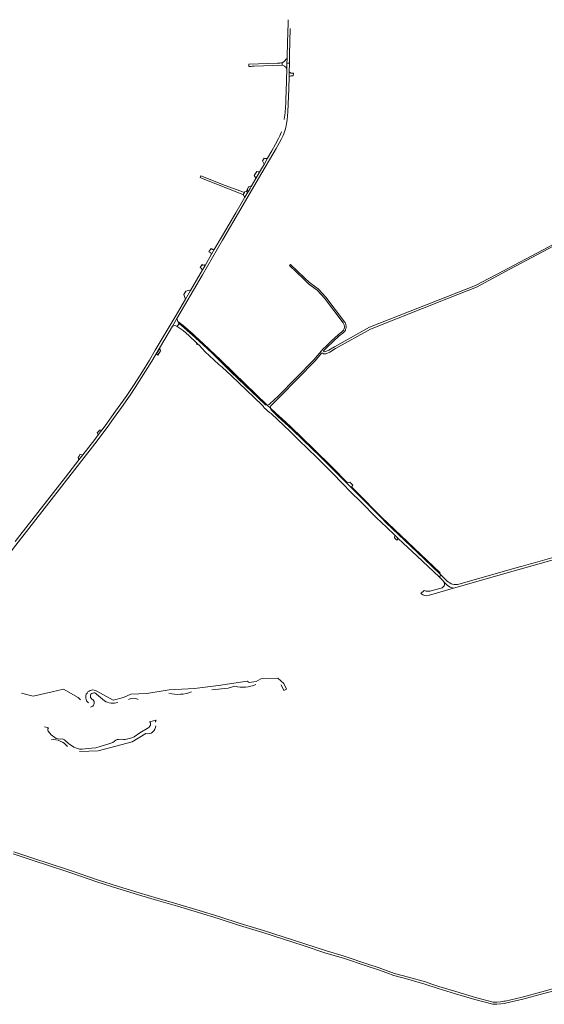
# Model space of a CAD drawing. Header units: metres. Extents: x 166325 to 190320, y 381923 to 404576.
# Tile 706 of 1056: x 176462 to 177172, y 392514 to 393848. Entities that reach past the tile are written whole.
import ezdxf

# ---------------------------------------------------------------- set-up
doc = ezdxf.new("R2010")
doc.units = ezdxf.units.M
for name, color, linetype, lineweight in [('B-WE-OG-WATER_BEEK-GV', 8, 'Continuous', 18), ('B-WE-VH-VERHARDING_ASFALT-GV', 8, 'Continuous', 18), ('B-WE-VH-VERHARDING_BETON-GV', 8, 'Continuous', 18), ('B-WE-VH-VERHARDING_BETONSTRAATSTEEN-GV', 8, 'Continuous', 18), ('B-WE-VH-VERHARDING_HALFVERHARDING-GV', 8, 'Continuous', 18), ('B-WE-VH-VERHARDING_STRAATBAKSTEEN-GV', 8, 'Continuous', 18)]:
    doc.layers.add(name, color=color, linetype=linetype, lineweight=lineweight)

msp = doc.modelspace()

# ---------------------------------------------------------------- linework, layer by layer
at = {"layer": 'B-WE-OG-WATER_BEEK-GV', "flags": 128}
for points in [[(176815.9, 392946.699), (176819.295, 392939.278), (176823.314, 392940.723), (176819.367, 392948.446), (176811.197, 392955.615), (176788.286, 392955.001), (176781.821, 392951.411), (176772.609, 392949.895), (176769.871, 392951.537), (176731.191, 392945.763), (176698.241, 392941.924), (176664.265, 392940.143), (176633.922, 392935.231), (176612.179, 392934.313), (176602.101, 392929.761), (176588.096, 392926.198), (176566.055, 392938.413)], [(176722.079, 392939.974), (176744.203, 392942.085), (176753.345, 392944.787)], [(176540.98, 392929.795), (176520.825, 392941.089), (176505.552, 392937.354), (176479.792, 392931.373), (176464.064, 392935.725)], [(176544.195, 392926.644), (176540.98, 392929.795)], [(176565.691, 392934.156), (176576.461, 392924.929)], [(176583.552, 392867.463), (176564.626, 392861.571), (176558.882, 392861.13), (176546.326, 392859.621), (176542.605, 392859.667), (176539.888, 392860.617), (176535.009, 392862.339), (176527.629, 392867.351), (176523.337, 392871.294), (176522.312, 392872.142), (176520.669, 392873.26), (176519.16, 392873.425), (176516.547, 392873.393), (176511.035, 392874.093), (176509.176, 392875.238), (176504.425, 392878.991), (176500.089, 392884.041), (176499.64, 392885.511), (176499.832, 392887.389), (176500.615, 392888.49), (176495.365, 392889.829)], [(176646.463, 392898.721), (176637.711, 392896.849), (176638.16, 392896.705), (176638.976, 392895.332), (176639.059, 392893.642), (176639.014, 392892.32), (176637.989, 392890.708), (176636.412, 392888.936), (176624.387, 392881.807), (176616.741, 392876.178), (176613.65, 392874.971), (176604.299, 392872.887), (176602.055, 392872.89), (176600.209, 392872.99), (176595.475, 392872.931), (176593.603, 392872.631), (176591.828, 392871.963), (176589.909, 392870.556), (176587.625, 392868.805), (176583.552, 392867.463)], [(176542.698, 392856.454), (176567.74, 392857.441), (176613.799, 392869.64), (176632.372, 392880.928)]]:
    msp.add_lwpolyline(points, dxfattribs=at)
at = {"layer": 'B-WE-OG-WATER_BEEK-GV'}
for points in [[(176753.345, 392944.787, 0.17660385), (176781.765, 392947.398)], [(176566.055, 392938.413, 0.93810768), (176554.682, 392922.347)], [(176560.539, 392926.871, -1.35135117), (176565.691, 392934.156)], [(176663.672, 392935.413, 0.15630964), (176694.566, 392937.342)], [(176557.58, 392916.748, 0.64318357), (176560.539, 392926.871)], [(176576.461, 392924.929, 0.19515182), (176594.652, 392922.895)], [(176608.974, 392926.781, -0.26209065), (176622.145, 392926.871)], [(176632.372, 392880.928, 0.49098612), (176646.073, 392891.301)], [(176645.571, 392896.155, -0.35994813), (176646.463, 392898.721)], [(176504.541, 392872.388, -0.26277928), (176526.343, 392863.195)]]:
    msp.add_lwpolyline(points, format="xyb", dxfattribs=at)
at = {"layer": 'B-WE-VH-VERHARDING_ASFALT-GV', "flags": 128}
for points in [[(176825.571, 393847.738), (176825.41, 393845.434), (176825.17, 393840.999), (176824.821, 393832.895), (176824.773, 393828.306), (176824.575, 393819.143), (176823.901, 393794.853), (176823.731, 393788.75), (176827.077, 393788.75), (176827.377, 393800.129), (176828.319, 393835.812)], [(176823.289, 393707.147), (176824.089, 393712.036), (176825.094, 393722.755), (176826.166, 393754.228), (176826.601, 393770.715), (176826.755, 393776.541), (176827.077, 393788.75), (176823.731, 393788.75), (176823.537, 393781.971), (176822.97, 393764.253), (176822.282, 393738.553), (176822.095, 393734.958), (176821.208, 393722.267), (176820.821, 393718.077), (176820.63, 393716.28), (176820.158, 393712.502)], [(176816.18, 393695.698), (176815.123, 393692.856), (176814.156, 393690.6), (176812.307, 393686.726), (176808.299, 393679.023), (176803.411, 393670.108), (176797.564, 393659.99), (176793.113, 393652.287), (176786.741, 393641.371), (176781.615, 393632.601), (176775.38, 393621.933), (176773.774, 393619.185), (176771.121, 393614.646), (176770.719, 393613.959), (176766.837, 393607.317), (176765.065, 393604.286), (176754.347, 393585.95)], [(176442.296, 393117.971), (176443.608, 393119.426), (176456.319, 393136.153), (176563.512, 393273.311), (176580.004, 393295.533), (176588.834, 393307.428), (176599.71, 393322.617), (176611.139, 393339.194), (176618.087, 393349.532), (176640.564, 393385.36), (176668.593, 393432.772), (176674.205, 393442.266), (176684.833, 393460.638), (176709.236, 393502.123), (176736.599, 393549.135), (176761.462, 393591.377), (176785.404, 393632.584), (176809.262, 393673.172), (176816.075, 393685.474)], [(176754.347, 393585.95), (176745.38, 393570.609), (176736.601, 393555.589), (176725.315, 393536.282), (176721.705, 393530.106), (176712.767, 393514.813), (176709.387, 393509.031), (176692.932, 393480.899), (176686.057, 393469.234), (176672.095, 393445.435), (176657.452, 393420.38), (176645.38, 393399.906), (176637.337, 393386.418), (176627.947, 393371.085), (176616.743, 393353.686), (176606.022, 393337.541), (176591.633, 393317.352), (176577.542, 393297.822), (176572.735, 393291.539), (176567.921, 393285.288), (176563.313, 393279.191), (176547.109, 393258.279), (176541.843, 393251.483), (176532.729, 393239.813), (176523.666, 393228.209), (176461.973, 393149.22), (176455.413, 393140.91)], [(176674.766, 393441.941), (176674.205, 393442.266), (176668.593, 393432.772), (176669.199, 393432.418)], [(176674.689, 393432.625), (176675.05, 393432.379), (176677.58, 393436.315), (176676.891, 393436.914), (176676.013, 393438.991), (176674.766, 393441.941)], [(177465.583, 393194.422), (177473.663, 393196.529), (177503.882, 393204.41), (177548.631, 393215.703), (177552.018, 393216.558), (177551.066, 393220.229), (177547.522, 393219.213), (177539.802, 393217), (177500.269, 393206.699), (177437.49, 393190.34), (177312.084, 393155.329), (177303.889, 393153.042), (177301.594, 393152.401), (177270.565, 393143.739), (177261.871, 393141.311), (177246.07, 393136.9), (177157.38, 393111.763), (177153.667, 393110.711), (177140.902, 393107.093), (177140.581, 393107.002), (177056.793, 393083.255)], [(177036.463, 393086.193), (177041.422, 393081.25), (177045, 393078.969), (177049.281, 393077.531), (177136.831, 393102.6), (177246.87, 393133.8), (177438.16, 393187.27), (177444.075, 393188.813), (177448.863, 393190.061), (177465.583, 393194.422)], [(177040.776, 393087.343), (177032.54, 393095.41), (177029.94, 393093), (177035.378, 393087.652)], [(177016.336, 393068.098), (177016.958, 393068.276), (177049.281, 393077.531)], [(177032.812, 393077.746), (177020.631, 393074.39)], [(177049.281, 393077.531), (177045, 393078.969), (177041.422, 393081.25), (177036.463, 393086.193)], [(177009.514, 393074.777), (177005.234, 393070.386)]]:
    msp.add_lwpolyline(points, dxfattribs=at)
at = {"layer": 'B-WE-VH-VERHARDING_ASFALT-GV'}
for points in [[(176816.075, 393685.474, 0.0785375), (176823.289, 393707.147)], [(176669.199, 393432.418, -0.32003473), (176674.689, 393432.625)], [(177036.463, 393086.193, -0.47861062), (177032.812, 393077.746)], [(177035.378, 393087.652, -0.0777675), (177036.463, 393086.193)], [(177056.793, 393083.255, -0.26883913), (177040.776, 393087.343)], [(177005.234, 393070.386, 0.29814173), (177016.336, 393068.098)], [(177020.631, 393074.39, -0.19798626), (177009.514, 393074.777)]]:
    msp.add_lwpolyline(points, format="xyb", dxfattribs=at)
at = {"layer": 'B-WE-VH-VERHARDING_BETON-GV', "flags": 128}
msp.add_lwpolyline([(176827.208, 393770.699), (176828.939, 393771.72), (176831.59, 393771.743), (176832.316, 393771.749), (176832.529, 393775.28), (176831.187, 393775.277), (176829.027, 393775.273), (176827.35, 393776.525), (176826.755, 393776.541), (176826.601, 393770.715)], close=True, dxfattribs=at)
at = {"layer": 'B-WE-VH-VERHARDING_BETONSTRAATSTEEN-GV', "flags": 128}
for points in [[(176810.894, 393788.97), (176772.081, 393787.642), (176772.135, 393784.44)], [(176778.272, 393784.72), (176779.487, 393784.761), (176817.084, 393786.03), (176817.156, 393789.317)], [(176817.156, 393789.317), (176817.084, 393786.03), (176819.578, 393785.069)], [(176822.738, 393781.996), (176823.537, 393781.971), (176823.731, 393788.75)], [(176823.731, 393788.75), (176823.901, 393794.853), (176823.101, 393794.875)], [(176783.157, 393642.221), (176779.299, 393636.513)], [(176780.924, 393633.005), (176781.615, 393632.601), (176786.741, 393641.371), (176786.051, 393641.775)], [(176771.827, 393621.052), (176769.859, 393617.89), (176770.091, 393617.102), (176770.749, 393614.864), (176771.121, 393614.646)], [(176771.121, 393614.646), (176773.774, 393619.185), (176775.38, 393621.933), (176774.689, 393622.337), (176774.364, 393622.082)], [(176709.963, 393515.202), (176708.629, 393515.981), (176706.248, 393512.116), (176707.544, 393511.358)], [(176707.951, 393509.87), (176708.696, 393509.435), (176709.387, 393509.031)], [(176709.387, 393509.031), (176712.767, 393514.813), (176712.076, 393515.217), (176711.459, 393515.577)]]:
    msp.add_lwpolyline(points, dxfattribs=at)
at = {"layer": 'B-WE-VH-VERHARDING_BETONSTRAATSTEEN-GV'}
for points in [[(176772.135, 393784.44, 0.01889957), (176778.272, 393784.72)], [(176817.156, 393789.317, -0.0384918), (176810.894, 393788.97)], [(176821.003, 393792.097, -0.07472525), (176817.156, 393789.317)], [(176819.578, 393785.069, -0.07869945), (176821.077, 393784.217)], [(176821.487, 393792.592, -0.01124602), (176821.003, 393792.097)], [(176821.077, 393784.217, -0.12829024), (176822.738, 393781.996)], [(176823.101, 393794.875, -0.06748142), (176821.487, 393792.592)], [(176779.299, 393636.513, -0.22612661), (176780.924, 393633.005)], [(176786.051, 393641.775, -0.27366671), (176783.157, 393642.221)], [(176772.697, 393621.292, -0.11506448), (176771.827, 393621.052)], [(176774.364, 393622.082, -0.05891762), (176772.697, 393621.292)], [(176707.544, 393511.358, -0.19688435), (176707.951, 393509.87)], [(176711.459, 393515.577, -0.19720084), (176709.963, 393515.202)]]:
    msp.add_lwpolyline(points, format="xyb", dxfattribs=at)
at = {"layer": 'B-WE-VH-VERHARDING_BETONSTRAATSTEEN-GV', "flags": 128}
for points in [[(176793.113, 393652.287), (176797.564, 393659.99), (176796.571, 393659.869), (176793.775, 393659.53), (176792.846, 393660.067), (176790.526, 393656.491), (176792.637, 393653.062)], [(176766.837, 393607.317), (176770.719, 393613.959), (176770.315, 393614.195), (176770.749, 393614.864), (176770.091, 393617.102), (176768.588, 393614.512), (176766.717, 393614.856), (176766.098, 393613.784), (176764.485, 393610.988), (176766.146, 393607.721)], [(176721.705, 393530.106), (176725.315, 393536.282), (176724.625, 393536.685), (176723.251, 393536.655), (176721.164, 393537.875), (176718.063, 393533.339), (176720.485, 393531.923), (176721.015, 393530.51)], [(176692.243, 393481.305), (176686.742, 393479.867), (176684.056, 393475.294), (176685.724, 393470.243), (176686.057, 393469.234), (176692.932, 393480.899)], [(176652.521, 393399.425), (176651.999, 393400.881), (176651.477, 393402.338), (176647.187, 393395.058), (176648.986, 393393.221)], [(176568.775, 393290.518), (176566.617, 393288.174), (176567.921, 393285.288), (176572.735, 393291.539), (176569.645, 393291.681)], [(176547.109, 393258.279), (176543.721, 393258.656), (176543.276, 393258.705), (176541.965, 393256.617), (176540.837, 393254.821), (176541.843, 393251.483)], [(176909.057, 393221.505), (176907.307, 393220.751), (176905.876, 393220.593), (176904.333, 393220.423), (176911.145, 393213.61), (176911.543, 393214.644), (176911.845, 393215.43), (176913.24, 393217.456)], [(176969.97, 393149.453), (176969.411, 393145.856), (176972.554, 393142.603), (176974.457, 393145.152)]]:
    msp.add_lwpolyline(points, close=True, dxfattribs=at)
at = {"layer": 'B-WE-VH-VERHARDING_HALFVERHARDING-GV', "flags": 128}
for points in [[(176766.098, 393613.784), (176739.994, 393622.985), (176706.885, 393636.166), (176706.001, 393633.932), (176708.003, 393633.058), (176763.913, 393611.016), (176764.485, 393610.988)], [(176764.752, 393355.884), (176782.083, 393338.821), (176795.603, 393325.913), (176796.895, 393325.659), (176751.807, 393369.591), (176733.685, 393386.985), (176710.765, 393408.678), (176698.979, 393419.634), (176696.681, 393421.77), (176682.902, 393433.589), (176676.013, 393438.991), (176676.891, 393436.914), (176677.58, 393436.315), (176683.838, 393431.522), (176710.332, 393408.2), (176739.161, 393380.305)], [(176911.543, 393214.644), (176911.145, 393213.61), (176951.827, 393172.923), (176958.37, 393166.38), (177000.18, 393126.565), (177030.264, 393097.601), (177031.201, 393098.654), (176952.017, 393173.794), (176919.106, 393207.295)]]:
    msp.add_lwpolyline(points, close=True, dxfattribs=at)
for points in [[(177328.986, 393610.411), (177315.123, 393603.091), (177281.057, 393587.655), (177218.661, 393559.584), (177199.631, 393551.382), (177124.953, 393511.489), (177079.411, 393487.515), (176935.553, 393431.215), (176888.102, 393404.638), (176880.439, 393400.08), (176877.521, 393398.66), (176876.078, 393398.094), (176874.177, 393397.967), (176873.647, 393398.209), (176873.129, 393398.922), (176874.239, 393400.214), (176878.398, 393404.124), (176885.716, 393411.252), (176894.701, 393419.329), (176899.391, 393423.284), (176902.238, 393425.839), (176902.885, 393427.17), (176903.288, 393428.259)], [(176802.63, 393325.384), (176813.97, 393337.1), (176861.811, 393385.744), (176870.514, 393395.877), (176871.992, 393395.851), (176873.058, 393395.363), (176874.156, 393395.136), (176875.542, 393395.188), (176876.72, 393395.276), (176878.67, 393396.04), (176881.798, 393397.562), (176889.532, 393402.162), (176936.785, 393428.628), (177042.479, 393470.602), (177080.387, 393485.656), (177125.937, 393509.634), (177200.543, 393549.489), (177219.507, 393557.663), (177281.921, 393585.742), (177316.05, 393601.207), (177329.973, 393608.62)], [(176903.288, 393428.259), (176903.583, 393429.383), (176903.766, 393430.53), (176903.833, 393431.834), (176903.782, 393432.946), (176903.615, 393434.095), (176903.336, 393435.223), (176902.947, 393436.318), (176902.454, 393437.367), (176901.874, 393438.346), (176876.324, 393471.861), (176866.228, 393483.132), (176858.057, 393489.137), (176854.49, 393491.832), (176847.526, 393498.105), (176828.501, 393516.33), (176827, 393514.762), (176846.049, 393496.514), (176853.107, 393490.156), (176856.76, 393487.396), (176864.762, 393481.516), (176874.65, 393470.477), (176900.072, 393437.13), (176900.534, 393436.35), (176900.937, 393435.491), (176901.254, 393434.598), (176901.482, 393433.677), (176901.619, 393432.739), (176901.663, 393431.791), (176901.605, 393430.766), (176901.456, 393429.83), (176901.216, 393428.912), (176900.886, 393428.023), (176900.472, 393427.17), (176897.967, 393424.922), (176893.276, 393420.966), (176884.233, 393412.837), (176876.898, 393405.692), (176872.668, 393401.716), (176860.213, 393387.214), (176812.14, 393338.38), (176800.468, 393327.219), (176799.544, 393326.394)], [(176794.24, 393326.7), (176748.19, 393370.46), (176722.24, 393395.87), (176709.774, 393407.583), (176695.323, 393420.666), (176692.795, 393423.047), (176688.141, 393427.131), (176677.58, 393436.315), (176675.05, 393432.379), (176681.85, 393427.75), (176683.163, 393426.634), (176690.87, 393420.084), (176701.584, 393409.725), (176703.105, 393408.254), (176704.75, 393406.664), (176709.008, 393402.144), (176712.924, 393398.011), (176724.54, 393386.908), (176731.603, 393380.693), (176735.84, 393376.88), (176748.439, 393365.237), (176789.483, 393326.244), (176790.258, 393325.507), (176790.355, 393325.415), (176791.083, 393324.723)], [(176792.48, 393322.442), (176799.927, 393315.636)], [(176801.329, 393321.736), (176797.156, 393325.656), (176796.895, 393325.659), (176795.603, 393325.913)], [(176797.156, 393325.656), (176801.329, 393321.736)], [(176801.758, 393320.139), (176805.781, 393316.479), (176821.842, 393301.747), (176831.13, 393292.14), (176858.042, 393266.344), (176859.342, 393265.097), (176867.07, 393257.69), (176904.333, 393220.423), (176905.876, 393220.593), (176885.467, 393241.002), (176860.201, 393265.965), (176828.83, 393296.36), (176822.162, 393302.656), (176808.862, 393314.829), (176801.329, 393321.736)], [(176858.042, 393266.344), (176831.13, 393292.14), (176811, 393310.68), (176802.716, 393318.791)], [(176802.283, 393314.213), (176828.44, 393289.36), (176839.78, 393278.07), (176864.26, 393254.73), (176875.26, 393244), (176885.42, 393233.66), (176899.09, 393219.48), (176910.29, 393207.69), (176923.7, 393194.77), (176945.03, 393173.05), (176958.55, 393160.4), (176969.97, 393149.453), (176974.457, 393145.152), (176981, 393138.88), (177000.135, 393121.015), (177029.94, 393093), (177032.54, 393095.41), (177030.264, 393097.601), (177000.18, 393126.565), (176958.37, 393166.38), (176951.827, 393172.923), (176911.145, 393213.61), (176904.333, 393220.423), (176867.07, 393257.69), (176859.342, 393265.097), (176858.042, 393266.344)], [(176452.721, 392718.073), (176483.869, 392707.65), (176496.337, 392703.394), (176529.472, 392692.765), (176565.995, 392680.096), (176594.398, 392671.092), (176622.54, 392662.426), (176627.253, 392661.039), (176646.95, 392655.243), (176675.418, 392647.079), (176704.108, 392638.506), (176730.429, 392630.262), (176759.495, 392620.809), (176790.951, 392611.131), (176817.799, 392602.633), (176846.957, 392593.342), (176876.327, 392583.525), (176900.589, 392576.499), (176932.55, 392565.767), (176947.779, 392560.753), (176959.077, 392556.663), (176968.73, 392553.168), (176987.528, 392548.078), (177010.586, 392541.536), (177028.487, 392535.355), (177051.982, 392528.455), (177078.269, 392520.39), (177102.931, 392514.057), (177107.928, 392514.059), (177113.424, 392514.5), (177118.358, 392515.295), (177120, 392515.645), (177143.222, 392521.101), (177169.938, 392528.106), (177195.87, 392535.209)], [(177195.062, 392537.977), (177169.192, 392530.89), (177142.527, 392523.899), (177119.369, 392518.458), (177117.828, 392518.129), (177113.074, 392517.363), (177108.263, 392516.959), (177103.294, 392516.94), (177079.051, 392523.165), (177052.811, 392531.216), (177029.364, 392538.102), (177019.916, 392541.364), (177011.45, 392544.287), (176988.298, 392550.856), (176969.599, 392555.919), (176948.72, 392563.478), (176933.459, 392568.502), (176901.449, 392579.251), (176877.185, 392586.278), (176847.851, 392596.082), (176818.671, 392605.38), (176791.81, 392613.883), (176760.365, 392623.557), (176731.305, 392633.008), (176704.951, 392641.263), (176674.519, 392650.336), (176647.754, 392658.011), (176623.371, 392665.186), (176595.258, 392673.843), (176566.903, 392682.832), (176530.385, 392695.5), (176497.243, 392706.131), (176484.8, 392710.378), (176453.621, 392720.812)]]:
    msp.add_lwpolyline(points, dxfattribs=at)
at = {"layer": 'B-WE-VH-VERHARDING_HALFVERHARDING-GV'}
for points in [[(176791.083, 393324.723, -0.13169655), (176792.48, 393322.442)], [(176795.603, 393325.913, -0.09023559), (176794.24, 393326.7)], [(176799.544, 393326.394, -0.14578207), (176797.156, 393325.656)], [(176801.329, 393321.736, -0.2168227), (176802.63, 393325.384)], [(176801.329, 393321.736, 0.08963485), (176801.758, 393320.139)], [(176802.716, 393318.791, -0.08927233), (176801.758, 393320.139)], [(176799.927, 393315.636, -0.10885303), (176802.283, 393314.213)]]:
    msp.add_lwpolyline(points, format="xyb", dxfattribs=at)
at = {"layer": 'B-WE-VH-VERHARDING_STRAATBAKSTEEN-GV', "flags": 128}
msp.add_lwpolyline([(176701.584, 393409.725), (176701.125, 393408.45), (176701.949, 393407.679), (176703.105, 393408.254)], close=True, dxfattribs=at)

doc.saveas('drawing.dxf')
